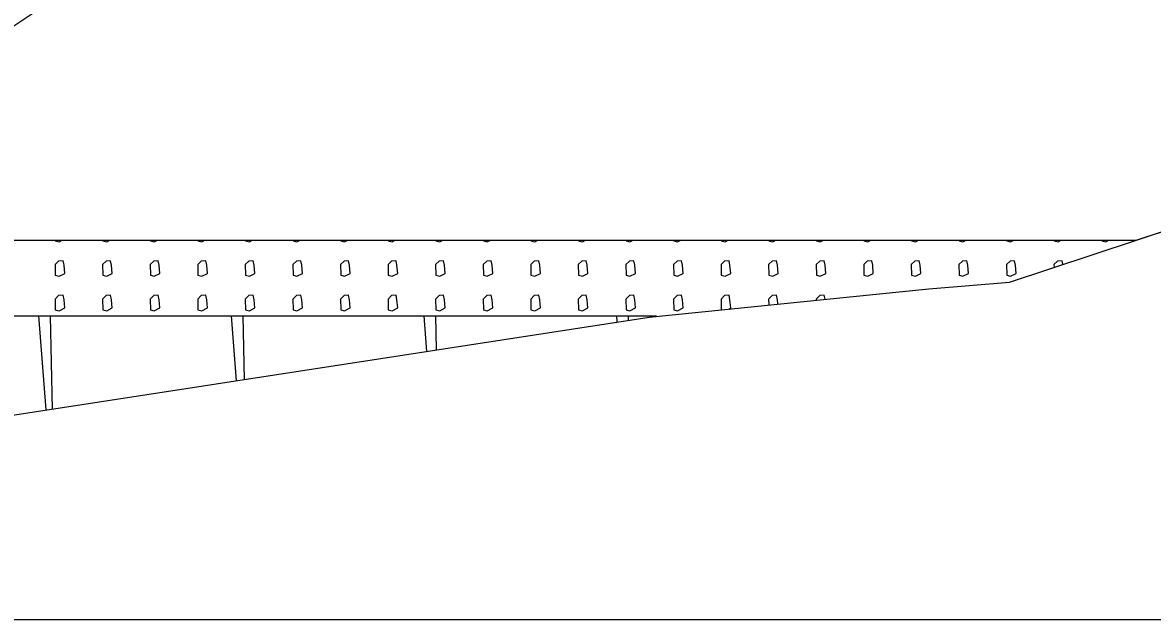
# Model space of a CAD drawing. Extents: x -26 to 4903, y -1010 to 9587.
# Drawn here: x 90.61 to 105.5, y 4500 to 4507.87 of the extents above; entities that cross this region are included whole.
import ezdxf

# ---------------------------------------------------------------- set-up
doc = ezdxf.new("R2010")
doc.units = 0
for name, color, linetype in [('Exist Cross Section Cell', 7, 'Continuous'), ('Exist XS Ground Line', 7, 'Continuous'), ('Prop CMT Slope Grass', 7, 'Continuous'), ('Prop XS Class II Rip Rap Ditch Liner', 7, 'Continuous'), ('Prop XS Earthwork Shape', 7, 'Continuous')]:
    doc.layers.add(name, color=color, linetype=linetype)

msp = doc.modelspace()

# ---------------------------------------------------------------- linework, layer by layer
at = {"layer": 'Exist Cross Section Cell'}
msp.add_line((0, 4500), (150, 4500), dxfattribs=at)
at = {"layer": 'Exist XS Ground Line'}
for p, q in [((103.614, 4504.446), (106.391, 4505.365)), ((98.866, 4503.985), (102.554, 4504.359)), ((102.554, 4504.359), (103.614, 4504.446)), ((90.179, 4502.646), (98.866, 4503.985))]:
    msp.add_line(p, q, dxfattribs=at)
at = {"layer": 'Prop CMT Slope Grass'}
msp.add_line((86.259, 4505), (105.287, 4505), dxfattribs=at)
at = {"layer": 'Prop XS Class II Rip Rap Ditch Liner'}
for p, q in [((86.259, 4505), (105.287, 4505)), ((91.039, 4505), (91.039, 4504.99)), ((91.039, 4504.99), (91.09, 4504.978)), ((91.09, 4504.978), (91.131, 4505)), ((91.666, 4505), (91.666, 4504.99)), ((91.666, 4504.99), (91.717, 4504.978)), ((91.717, 4504.978), (91.758, 4505)), ((92.293, 4505), (92.293, 4504.99)), ((92.293, 4504.99), (92.344, 4504.978)), ((92.344, 4504.978), (92.385, 4505)), ((92.92, 4505), (92.92, 4504.99)), ((92.92, 4504.99), (92.971, 4504.978)), ((92.971, 4504.978), (93.012, 4505)), ((93.547, 4505), (93.547, 4504.99)), ((93.547, 4504.99), (93.598, 4504.978)), ((93.598, 4504.978), (93.639, 4505)), ((94.174, 4505), (94.174, 4504.99)), ((94.174, 4504.99), (94.225, 4504.978)), ((94.225, 4504.978), (94.266, 4505)), ((94.8, 4505), (94.801, 4504.99)), ((94.801, 4504.99), (94.852, 4504.978)), ((94.852, 4504.978), (94.893, 4505)), ((95.427, 4505), (95.428, 4504.99)), ((95.428, 4504.99), (95.479, 4504.978)), ((95.479, 4504.978), (95.52, 4505)), ((96.054, 4505), (96.055, 4504.99)), ((96.055, 4504.99), (96.106, 4504.978)), ((96.106, 4504.978), (96.147, 4505)), ((96.681, 4505), (96.682, 4504.99)), ((96.682, 4504.99), (96.733, 4504.978)), ((96.733, 4504.978), (96.774, 4505)), ((97.308, 4505), (97.309, 4504.99)), ((97.309, 4504.99), (97.36, 4504.978)), ((97.36, 4504.978), (97.401, 4505)), ((97.935, 4505), (97.936, 4504.99)), ((97.936, 4504.99), (97.987, 4504.978)), ((97.987, 4504.978), (98.028, 4505)), ((98.562, 4505), (98.563, 4504.99)), ((98.563, 4504.99), (98.614, 4504.978)), ((98.614, 4504.978), (98.655, 4505)), ((99.189, 4505), (99.19, 4504.99)), ((99.19, 4504.99), (99.241, 4504.978)), ((99.241, 4504.978), (99.282, 4505)), ((99.816, 4505), (99.817, 4504.99)), ((99.817, 4504.99), (99.868, 4504.978)), ((99.868, 4504.978), (99.909, 4505)), ((100.443, 4505), (100.444, 4504.99)), ((100.444, 4504.99), (100.495, 4504.978)), ((100.495, 4504.978), (100.536, 4505)), ((101.07, 4505), (101.071, 4504.99)), ((101.071, 4504.99), (101.122, 4504.978)), ((101.122, 4504.978), (101.163, 4505)), ((101.697, 4505), (101.698, 4504.99)), ((101.698, 4504.99), (101.749, 4504.978)), ((101.749, 4504.978), (101.79, 4505)), ((102.324, 4505), (102.325, 4504.99)), ((102.325, 4504.99), (102.376, 4504.978)), ((102.376, 4504.978), (102.417, 4505)), ((102.951, 4505), (102.952, 4504.99)), ((102.952, 4504.99), (103.003, 4504.978)), ((103.003, 4504.978), (103.044, 4505)), ((103.578, 4505), (103.579, 4504.99)), ((103.579, 4504.99), (103.63, 4504.978)), ((103.63, 4504.978), (103.671, 4505)), ((104.205, 4505), (104.206, 4504.99)), ((104.206, 4504.99), (104.257, 4504.978)), ((104.257, 4504.978), (104.298, 4505)), ((104.832, 4505), (104.832, 4504.99)), ((104.832, 4504.99), (104.884, 4504.978)), ((104.884, 4504.978), (104.925, 4505)), ((91.083, 4504.723), (91.036, 4504.677)), ((91.036, 4504.677), (91.039, 4504.535)), ((91.141, 4504.728), (91.083, 4504.723)), ((91.154, 4504.67), (91.141, 4504.728)), ((91.163, 4504.561), (91.154, 4504.67)), ((91.71, 4504.723), (91.663, 4504.677)), ((91.663, 4504.677), (91.666, 4504.535)), ((91.768, 4504.728), (91.71, 4504.723)), ((91.781, 4504.67), (91.768, 4504.728)), ((91.79, 4504.561), (91.781, 4504.67)), ((92.337, 4504.723), (92.29, 4504.677)), ((92.29, 4504.677), (92.293, 4504.535)), ((92.395, 4504.728), (92.337, 4504.723)), ((92.408, 4504.67), (92.395, 4504.728)), ((92.417, 4504.561), (92.408, 4504.67)), ((92.964, 4504.723), (92.917, 4504.677)), ((92.917, 4504.677), (92.92, 4504.535)), ((93.022, 4504.728), (92.964, 4504.723)), ((93.035, 4504.67), (93.022, 4504.728)), ((93.044, 4504.561), (93.035, 4504.67)), ((93.591, 4504.723), (93.544, 4504.677)), ((93.544, 4504.677), (93.547, 4504.535)), ((93.649, 4504.728), (93.591, 4504.723)), ((93.662, 4504.67), (93.649, 4504.728)), ((93.671, 4504.561), (93.662, 4504.67)), ((94.218, 4504.723), (94.171, 4504.677)), ((94.171, 4504.677), (94.174, 4504.535)), ((94.276, 4504.728), (94.218, 4504.723)), ((94.289, 4504.67), (94.276, 4504.728)), ((94.298, 4504.561), (94.289, 4504.67)), ((94.845, 4504.723), (94.798, 4504.677)), ((94.798, 4504.677), (94.801, 4504.535)), ((94.903, 4504.728), (94.845, 4504.723)), ((94.916, 4504.67), (94.903, 4504.728)), ((94.925, 4504.561), (94.916, 4504.67)), ((95.472, 4504.723), (95.425, 4504.677)), ((95.425, 4504.677), (95.428, 4504.535)), ((95.53, 4504.728), (95.472, 4504.723)), ((95.543, 4504.67), (95.53, 4504.728)), ((95.552, 4504.561), (95.543, 4504.67)), ((96.099, 4504.723), (96.052, 4504.677)), ((96.052, 4504.677), (96.055, 4504.535)), ((96.157, 4504.728), (96.099, 4504.723)), ((96.17, 4504.67), (96.157, 4504.728)), ((96.179, 4504.561), (96.17, 4504.67)), ((96.726, 4504.723), (96.679, 4504.677)), ((96.679, 4504.677), (96.682, 4504.535)), ((96.784, 4504.728), (96.726, 4504.723)), ((96.797, 4504.67), (96.784, 4504.728)), ((96.806, 4504.561), (96.797, 4504.67)), ((97.353, 4504.723), (97.306, 4504.677)), ((97.306, 4504.677), (97.309, 4504.535)), ((97.411, 4504.728), (97.353, 4504.723)), ((97.424, 4504.67), (97.411, 4504.728)), ((97.433, 4504.561), (97.424, 4504.67)), ((97.98, 4504.723), (97.933, 4504.677)), ((97.933, 4504.677), (97.936, 4504.535)), ((98.038, 4504.728), (97.98, 4504.723)), ((98.051, 4504.67), (98.038, 4504.728)), ((98.06, 4504.561), (98.051, 4504.67)), ((98.607, 4504.723), (98.56, 4504.677)), ((98.56, 4504.677), (98.563, 4504.535)), ((98.665, 4504.728), (98.607, 4504.723)), ((98.678, 4504.67), (98.665, 4504.728)), ((98.687, 4504.561), (98.678, 4504.67)), ((99.234, 4504.723), (99.187, 4504.677)), ((99.187, 4504.677), (99.19, 4504.535)), ((99.292, 4504.728), (99.234, 4504.723)), ((99.305, 4504.67), (99.292, 4504.728)), ((99.314, 4504.561), (99.305, 4504.67)), ((99.861, 4504.723), (99.814, 4504.677)), ((99.814, 4504.677), (99.817, 4504.535)), ((99.919, 4504.728), (99.861, 4504.723)), ((99.932, 4504.67), (99.919, 4504.728)), ((99.941, 4504.561), (99.932, 4504.67)), ((100.488, 4504.723), (100.441, 4504.677)), ((100.441, 4504.677), (100.444, 4504.535)), ((100.546, 4504.728), (100.488, 4504.723)), ((100.559, 4504.67), (100.546, 4504.728)), ((100.568, 4504.561), (100.559, 4504.67)), ((101.115, 4504.723), (101.068, 4504.677)), ((101.068, 4504.677), (101.071, 4504.535)), ((101.173, 4504.728), (101.115, 4504.723)), ((101.186, 4504.67), (101.173, 4504.728)), ((101.194, 4504.561), (101.186, 4504.67)), ((101.742, 4504.723), (101.694, 4504.677)), ((101.694, 4504.677), (101.698, 4504.535)), ((101.8, 4504.728), (101.742, 4504.723)), ((101.813, 4504.67), (101.8, 4504.728)), ((101.821, 4504.561), (101.813, 4504.67)), ((102.369, 4504.723), (102.321, 4504.677)), ((102.321, 4504.677), (102.325, 4504.535)), ((102.427, 4504.728), (102.369, 4504.723)), ((102.44, 4504.67), (102.427, 4504.728)), ((102.448, 4504.561), (102.44, 4504.67)), ((102.996, 4504.723), (102.948, 4504.677)), ((102.948, 4504.677), (102.952, 4504.535)), ((103.054, 4504.728), (102.996, 4504.723)), ((103.067, 4504.67), (103.054, 4504.728)), ((103.075, 4504.561), (103.067, 4504.67)), ((103.623, 4504.723), (103.575, 4504.677)), ((103.575, 4504.677), (103.579, 4504.535)), ((103.681, 4504.728), (103.623, 4504.723)), ((103.694, 4504.67), (103.681, 4504.728)), ((103.702, 4504.561), (103.694, 4504.67)), ((104.25, 4504.723), (104.202, 4504.677)), ((104.202, 4504.677), (104.203, 4504.641)), ((104.308, 4504.728), (104.25, 4504.723)), ((104.319, 4504.68), (104.308, 4504.728)), ((91.039, 4504.535), (91.09, 4504.522)), ((91.09, 4504.522), (91.163, 4504.561)), ((91.666, 4504.535), (91.717, 4504.522)), ((91.717, 4504.522), (91.79, 4504.561)), ((92.293, 4504.535), (92.344, 4504.522)), ((92.344, 4504.522), (92.417, 4504.561)), ((92.92, 4504.535), (92.971, 4504.522)), ((92.971, 4504.522), (93.044, 4504.561)), ((93.547, 4504.535), (93.598, 4504.522)), ((93.598, 4504.522), (93.671, 4504.561)), ((94.174, 4504.535), (94.225, 4504.522)), ((94.225, 4504.522), (94.298, 4504.561)), ((94.801, 4504.535), (94.852, 4504.522)), ((94.852, 4504.522), (94.925, 4504.561)), ((95.428, 4504.535), (95.479, 4504.522)), ((95.479, 4504.522), (95.552, 4504.561)), ((96.055, 4504.535), (96.106, 4504.522)), ((96.106, 4504.522), (96.179, 4504.561)), ((96.682, 4504.535), (96.733, 4504.522)), ((96.733, 4504.522), (96.806, 4504.561)), ((97.309, 4504.535), (97.36, 4504.522)), ((97.36, 4504.522), (97.433, 4504.561)), ((97.936, 4504.535), (97.987, 4504.522)), ((97.987, 4504.522), (98.06, 4504.561)), ((98.563, 4504.535), (98.614, 4504.522)), ((98.614, 4504.522), (98.687, 4504.561)), ((99.19, 4504.535), (99.241, 4504.522)), ((99.241, 4504.522), (99.314, 4504.561)), ((99.817, 4504.535), (99.868, 4504.522)), ((99.868, 4504.522), (99.941, 4504.561)), ((100.444, 4504.535), (100.495, 4504.522)), ((100.495, 4504.522), (100.568, 4504.561)), ((101.071, 4504.535), (101.122, 4504.522)), ((101.122, 4504.522), (101.194, 4504.561)), ((101.698, 4504.535), (101.749, 4504.522)), ((101.749, 4504.522), (101.821, 4504.561)), ((102.325, 4504.535), (102.376, 4504.522)), ((102.376, 4504.522), (102.448, 4504.561)), ((102.952, 4504.535), (103.003, 4504.522)), ((103.003, 4504.522), (103.075, 4504.561)), ((103.579, 4504.535), (103.63, 4504.522)), ((103.63, 4504.522), (103.702, 4504.561)), ((91.083, 4504.267), (91.036, 4504.221)), ((91.036, 4504.221), (91.039, 4504.079)), ((91.141, 4504.272), (91.083, 4504.267)), ((91.154, 4504.214), (91.141, 4504.272)), ((91.163, 4504.105), (91.154, 4504.214)), ((91.71, 4504.267), (91.663, 4504.221)), ((91.663, 4504.221), (91.666, 4504.079)), ((91.768, 4504.272), (91.71, 4504.267)), ((91.781, 4504.214), (91.768, 4504.272)), ((91.79, 4504.105), (91.781, 4504.214)), ((92.337, 4504.267), (92.29, 4504.221)), ((92.29, 4504.221), (92.293, 4504.079)), ((92.395, 4504.272), (92.337, 4504.267)), ((92.408, 4504.214), (92.395, 4504.272)), ((92.417, 4504.105), (92.408, 4504.214)), ((92.964, 4504.267), (92.917, 4504.221)), ((92.917, 4504.221), (92.92, 4504.079)), ((93.022, 4504.272), (92.964, 4504.267)), ((93.035, 4504.214), (93.022, 4504.272)), ((93.044, 4504.105), (93.035, 4504.214)), ((93.591, 4504.267), (93.544, 4504.221)), ((93.544, 4504.221), (93.547, 4504.079)), ((93.649, 4504.272), (93.591, 4504.267)), ((93.662, 4504.214), (93.649, 4504.272)), ((93.671, 4504.105), (93.662, 4504.214)), ((94.218, 4504.267), (94.171, 4504.221)), ((94.171, 4504.221), (94.174, 4504.079)), ((94.276, 4504.272), (94.218, 4504.267)), ((94.289, 4504.214), (94.276, 4504.272)), ((94.298, 4504.105), (94.289, 4504.214)), ((94.845, 4504.267), (94.798, 4504.221)), ((94.798, 4504.221), (94.801, 4504.079)), ((94.903, 4504.272), (94.845, 4504.267)), ((94.916, 4504.214), (94.903, 4504.272)), ((94.925, 4504.105), (94.916, 4504.214)), ((95.472, 4504.267), (95.425, 4504.221)), ((95.425, 4504.221), (95.428, 4504.079)), ((95.53, 4504.272), (95.472, 4504.267)), ((95.543, 4504.214), (95.53, 4504.272)), ((95.552, 4504.105), (95.543, 4504.214)), ((96.099, 4504.267), (96.052, 4504.221)), ((96.052, 4504.221), (96.055, 4504.079)), ((96.157, 4504.272), (96.099, 4504.267)), ((96.17, 4504.214), (96.157, 4504.272)), ((96.179, 4504.105), (96.17, 4504.214)), ((96.726, 4504.267), (96.679, 4504.221)), ((96.679, 4504.221), (96.682, 4504.079)), ((96.784, 4504.272), (96.726, 4504.267)), ((96.797, 4504.214), (96.784, 4504.272)), ((96.806, 4504.105), (96.797, 4504.214)), ((97.353, 4504.267), (97.306, 4504.221)), ((97.306, 4504.221), (97.309, 4504.079)), ((97.411, 4504.272), (97.353, 4504.267)), ((97.424, 4504.214), (97.411, 4504.272)), ((97.433, 4504.105), (97.424, 4504.214)), ((97.98, 4504.267), (97.933, 4504.221)), ((97.933, 4504.221), (97.936, 4504.079)), ((98.038, 4504.272), (97.98, 4504.267)), ((98.051, 4504.214), (98.038, 4504.272)), ((98.06, 4504.105), (98.051, 4504.214)), ((98.607, 4504.267), (98.56, 4504.221)), ((98.56, 4504.221), (98.563, 4504.079)), ((98.665, 4504.272), (98.607, 4504.267)), ((98.678, 4504.214), (98.665, 4504.272)), ((98.687, 4504.105), (98.678, 4504.214)), ((99.234, 4504.267), (99.187, 4504.221)), ((99.187, 4504.221), (99.19, 4504.079)), ((99.292, 4504.272), (99.234, 4504.267)), ((99.305, 4504.214), (99.292, 4504.272)), ((99.314, 4504.105), (99.305, 4504.214)), ((99.861, 4504.267), (99.814, 4504.221)), ((99.814, 4504.221), (99.817, 4504.081)), ((99.919, 4504.272), (99.861, 4504.267)), ((99.932, 4504.214), (99.919, 4504.272)), ((99.941, 4504.105), (99.932, 4504.214)), ((100.488, 4504.267), (100.441, 4504.221)), ((100.441, 4504.221), (100.442, 4504.145)), ((100.546, 4504.272), (100.488, 4504.267)), ((100.559, 4504.214), (100.546, 4504.272)), ((100.563, 4504.157), (100.559, 4504.214)), ((101.115, 4504.267), (101.068, 4504.221)), ((101.068, 4504.221), (101.068, 4504.208)), ((101.173, 4504.272), (101.115, 4504.267)), ((101.185, 4504.22), (101.173, 4504.272)), ((91.039, 4504.079), (91.09, 4504.066)), ((91.09, 4504.066), (91.163, 4504.105)), ((91.666, 4504.079), (91.717, 4504.066)), ((91.717, 4504.066), (91.79, 4504.105)), ((92.293, 4504.079), (92.344, 4504.066)), ((92.344, 4504.066), (92.417, 4504.105)), ((92.92, 4504.079), (92.971, 4504.066)), ((92.971, 4504.066), (93.044, 4504.105)), ((93.547, 4504.079), (93.598, 4504.066)), ((93.598, 4504.066), (93.671, 4504.105)), ((94.174, 4504.079), (94.225, 4504.066)), ((94.225, 4504.066), (94.298, 4504.105)), ((94.801, 4504.079), (94.852, 4504.066)), ((94.852, 4504.066), (94.925, 4504.105)), ((95.428, 4504.079), (95.479, 4504.066)), ((95.479, 4504.066), (95.552, 4504.105)), ((96.055, 4504.079), (96.106, 4504.066)), ((96.106, 4504.066), (96.179, 4504.105)), ((96.682, 4504.079), (96.733, 4504.066)), ((96.733, 4504.066), (96.806, 4504.105)), ((97.309, 4504.079), (97.36, 4504.066)), ((97.36, 4504.066), (97.433, 4504.105)), ((97.936, 4504.079), (97.987, 4504.066)), ((97.987, 4504.066), (98.06, 4504.105)), ((98.563, 4504.079), (98.614, 4504.066)), ((98.614, 4504.066), (98.687, 4504.105)), ((99.19, 4504.079), (99.241, 4504.066)), ((99.241, 4504.066), (99.314, 4504.105)), ((99.915, 4504.091), (99.941, 4504.105)), ((81.153, 4504), (98.964, 4504)), ((90.918, 4502.76), (90.821, 4504)), ((90.97, 4504), (90.996, 4502.772)), ((93.427, 4503.146), (93.36, 4504)), ((93.51, 4504), (93.528, 4503.162)), ((95.937, 4503.533), (95.9, 4504)), ((96.049, 4504), (96.059, 4503.552)), ((98.446, 4503.92), (98.44, 4504)), ((98.589, 4504), (98.59, 4503.942))]:
    msp.add_line(p, q, dxfattribs=at)
at = {"layer": 'Prop XS Earthwork Shape'}
msp.add_lwpolyline([(110.113, 4506.635), (117.017, 4511.094), (117.556, 4511.506), (118.648, 4512.234), (123.429, 4515.618), (127.029, 4518.335), (128.16, 4519.158), (129.204, 4519.268), (128, 4519.238), (124.665, 4519.154), (123.257, 4520.563), (110.001, 4520.828), (86.259, 4505), (105.287, 4505), (106.391, 4505.365), (107.981, 4505.968), (109.775, 4506.425)], close=True, dxfattribs=at)

doc.saveas('drawing.dxf')
